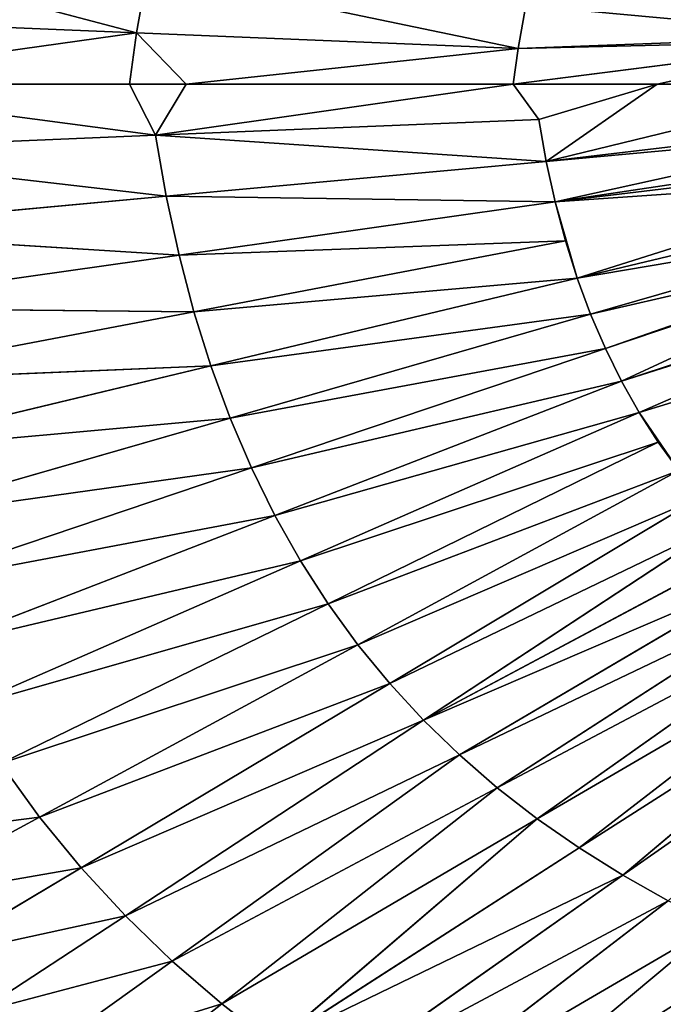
# Model space of a CAD drawing. Extents: x 0 to 500, y 0 to 390.
# Tile 555 of 656: x 187 to 216, y 152 to 198. Entities that reach past the tile are written whole.
import ezdxf

# ---------------------------------------------------------------- set-up
doc = ezdxf.new("R2010")
doc.units = 0
doc.header["$LTSCALE"] = 25.4
doc.layers.get('0').update_dxf_attribs({"linetype": 'CONTINUOUS'})

# ---------------------------------------------------------------- blocks, each defined once
blk = doc.blocks.new('ATLANTA505_-_S_STL')
at = {"color": 0}
for p, q in [((184.952, 27.242, 237.795), (191.778, 26.728, 233.331)), ((184.952, 27.242, 237.795), (191.778, 26.728, 233.331)), ((187.366, 27.258, 240.127), (193.94, 26.741, 235.423)), ((187.366, 27.258, 240.127), (193.94, 26.741, 235.423)), ((189.915, 27.278, 242.327), (196.224, 26.756, 237.396)), ((189.915, 27.278, 242.327), (196.224, 26.756, 237.396)), ((191.962, 26.008, 194.991), (175.411, 26.801, 194.991)), ((175.411, 26.801, 194.991), (193.167, 25.963, 197.346)), ((175.411, 26.801, 194.991), (193.167, 25.963, 197.346)), ((191.962, 26.008, 194.991), (175.411, 26.801, 194.991)), ((175.524, 26.812, 188.199), (192.294, 25.997, 192.618)), ((175.524, 26.812, 188.199), (192.294, 25.997, 192.618)), ((175.689, 26.789, 198.072), (193.167, 25.963, 197.346)), ((175.689, 26.789, 198.072), (193.167, 25.963, 197.346)), ((175.689, 26.789, 198.072), (193.66, 25.952, 200.16)), ((175.689, 26.789, 198.072), (193.66, 25.952, 200.16)), ((180.539, 27.218, 232.721), (187.822, 26.71, 228.783)), ((180.539, 27.218, 232.721), (187.822, 26.71, 228.783)), ((182.676, 27.228, 235.328), (189.738, 26.718, 231.119)), ((182.676, 27.228, 235.328), (189.738, 26.718, 231.119)), ((201.15, 26.792, 241.003), (214.713, 25.979, 231.464)), ((201.15, 26.792, 241.003), (214.713, 25.979, 231.464)), ((203.787, 26.814, 242.644), (216.814, 25.991, 232.644)), ((203.787, 26.814, 242.644), (216.814, 25.991, 232.644)), ((206.536, 26.837, 244.179), (218.999, 26.004, 233.747)), ((206.536, 26.837, 244.179), (218.999, 26.004, 233.747)), ((176.324, 26.767, 201.754), (193.66, 25.952, 200.16)), ((176.324, 26.767, 201.754), (193.66, 25.952, 200.16)), ((176.324, 26.767, 201.754), (194.25, 25.942, 202.872)), ((176.324, 26.767, 201.754), (194.25, 25.942, 202.872)), ((177.086, 26.748, 205.302), (194.25, 25.942, 202.872)), ((177.086, 26.748, 205.302), (194.25, 25.942, 202.872)), ((177.086, 26.748, 205.302), (194.937, 25.934, 205.481)), ((177.086, 26.748, 205.302), (194.937, 25.934, 205.481)), ((177.975, 26.732, 208.715), (194.937, 25.934, 205.481)), ((177.975, 26.732, 208.715), (194.937, 25.934, 205.481)), ((177.975, 26.732, 208.715), (195.723, 25.928, 207.985)), ((177.975, 26.732, 208.715), (195.723, 25.928, 207.985)), ((178.995, 26.72, 211.99), (195.723, 25.928, 207.985)), ((178.995, 26.72, 211.99), (195.723, 25.928, 207.985)), ((178.995, 26.72, 211.99), (196.607, 25.923, 210.386)), ((178.995, 26.72, 211.99), (196.607, 25.923, 210.386)), ((180.144, 26.711, 215.129), (196.607, 25.923, 210.386)), ((180.144, 26.711, 215.129), (196.607, 25.923, 210.386)), ((181.422, 26.705, 218.131), (197.589, 25.92, 212.682)), ((181.422, 26.705, 218.131), (197.589, 25.92, 212.682)), ((182.83, 26.702, 220.996), (198.67, 25.919, 214.874)), ((182.83, 26.702, 220.996), (198.67, 25.919, 214.874)), ((184.367, 26.702, 223.725), (199.849, 25.919, 216.962)), ((184.367, 26.702, 223.725), (199.849, 25.919, 216.962)), ((187.822, 26.71, 228.783), (186.031, 26.705, 226.319)), ((187.822, 26.71, 228.783), (186.031, 26.705, 226.319)), ((186.031, 26.705, 226.319), (201.125, 25.92, 218.948)), ((186.031, 26.705, 226.319), (201.125, 25.92, 218.948)), ((189.738, 26.718, 231.119), (187.822, 26.71, 228.783)), ((189.738, 26.718, 231.119), (187.822, 26.71, 228.783)), ((187.822, 26.71, 228.783), (202.498, 25.923, 220.835)), ((187.822, 26.71, 228.783), (202.498, 25.923, 220.835)), ((191.778, 26.728, 233.331), (189.738, 26.718, 231.119)), ((191.778, 26.728, 233.331), (189.738, 26.718, 231.119)), ((189.738, 26.718, 231.119), (203.965, 25.927, 222.624)), ((189.738, 26.718, 231.119), (203.965, 25.927, 222.624)), ((189.738, 26.718, 231.119), (205.527, 25.933, 224.319)), ((189.738, 26.718, 231.119), (205.527, 25.933, 224.319)), ((193.94, 26.741, 235.423), (191.778, 26.728, 233.331)), ((193.94, 26.741, 235.423), (191.778, 26.728, 233.331)), ((191.778, 26.728, 233.331), (205.527, 25.933, 224.319)), ((191.778, 26.728, 233.331), (205.527, 25.933, 224.319)), ((191.778, 26.728, 233.331), (207.182, 25.94, 225.922)), ((191.778, 26.728, 233.331), (207.182, 25.94, 225.922)), ((196.224, 26.756, 237.396), (193.94, 26.741, 235.423)), ((196.224, 26.756, 237.396), (193.94, 26.741, 235.423)), ((193.94, 26.741, 235.423), (207.182, 25.94, 225.922)), ((193.94, 26.741, 235.423), (207.182, 25.94, 225.922)), ((193.94, 26.741, 235.423), (208.929, 25.948, 227.436)), ((193.94, 26.741, 235.423), (208.929, 25.948, 227.436)), ((198.628, 26.773, 239.255), (196.224, 26.756, 237.396)), ((198.628, 26.773, 239.255), (196.224, 26.756, 237.396)), ((196.224, 26.756, 237.396), (208.929, 25.948, 227.436)), ((196.224, 26.756, 237.396), (208.929, 25.948, 227.436)), ((196.224, 26.756, 237.396), (210.768, 25.957, 228.862)), ((196.224, 26.756, 237.396), (210.768, 25.957, 228.862)), ((198.628, 26.773, 239.255), (210.768, 25.957, 228.862)), ((198.628, 26.773, 239.255), (210.768, 25.957, 228.862)), ((198.628, 26.773, 239.255), (212.696, 25.967, 230.204)), ((198.628, 26.773, 239.255), (212.696, 25.967, 230.204)), ((194.576, 25.908, 194.991), (191.962, 26.008, 194.991)), ((191.962, 26.008, 194.991), (193.167, 25.963, 197.346)), ((191.962, 26.008, 194.991), (193.167, 25.963, 197.346)), ((192.294, 25.997, 192.618), (191.962, 26.008, 194.991)), ((194.576, 25.908, 194.991), (191.962, 26.008, 194.991)), ((192.294, 25.997, 192.618), (191.962, 26.008, 194.991)), ((209.896, 25.445, 193.343), (192.294, 25.997, 192.618)), ((192.294, 25.997, 192.618), (194.576, 25.908, 194.991)), ((192.294, 25.997, 192.618), (194.576, 25.908, 194.991)), ((192.79, 25.985, 189.777), (192.294, 25.997, 192.618)), ((209.896, 25.445, 193.343), (192.294, 25.997, 192.618)), ((192.79, 25.985, 189.777), (192.294, 25.997, 192.618)), ((192.79, 25.985, 189.777), (209.896, 25.445, 193.343)), ((192.79, 25.985, 189.777), (209.896, 25.445, 193.343)), ((193.167, 25.963, 197.346), (194.576, 25.908, 194.991)), ((193.167, 25.963, 197.346), (194.576, 25.908, 194.991)), ((193.167, 25.963, 197.346), (210.841, 25.422, 196.613)), ((193.66, 25.952, 200.16), (193.167, 25.963, 197.346)), ((193.167, 25.963, 197.346), (210.841, 25.422, 196.613)), ((193.167, 25.963, 197.346), (211.185, 25.418, 198.551)), ((193.167, 25.963, 197.346), (211.185, 25.418, 198.551)), ((193.66, 25.952, 200.16), (193.167, 25.963, 197.346)), ((194.25, 25.942, 202.872), (193.66, 25.952, 200.16)), ((193.66, 25.952, 200.16), (211.185, 25.418, 198.551)), ((193.66, 25.952, 200.16), (211.185, 25.418, 198.551)), ((193.66, 25.952, 200.16), (211.596, 25.414, 200.419)), ((193.66, 25.952, 200.16), (211.596, 25.414, 200.419)), ((194.25, 25.942, 202.872), (193.66, 25.952, 200.16)), ((194.937, 25.934, 205.481), (194.25, 25.942, 202.872)), ((194.25, 25.942, 202.872), (211.596, 25.414, 200.419)), ((194.25, 25.942, 202.872), (211.596, 25.414, 200.419)), ((194.25, 25.942, 202.872), (212.073, 25.41, 202.217)), ((194.25, 25.942, 202.872), (212.073, 25.41, 202.217)), ((194.937, 25.934, 205.481), (194.25, 25.942, 202.872)), ((209.662, 25.449, 194.991), (194.576, 25.908, 194.991)), ((209.896, 25.445, 193.343), (194.576, 25.908, 194.991)), ((209.662, 25.449, 194.991), (194.576, 25.908, 194.991)), ((209.896, 25.445, 193.343), (194.576, 25.908, 194.991)), ((195.723, 25.928, 207.985), (194.937, 25.934, 205.481)), ((194.937, 25.934, 205.481), (212.073, 25.41, 202.217)), ((194.937, 25.934, 205.481), (212.073, 25.41, 202.217)), ((194.937, 25.934, 205.481), (212.618, 25.408, 203.943)), ((194.937, 25.934, 205.481), (212.618, 25.408, 203.943)), ((195.723, 25.928, 207.985), (194.937, 25.934, 205.481)), ((196.607, 25.923, 210.386), (195.723, 25.928, 207.985)), ((195.723, 25.928, 207.985), (212.618, 25.408, 203.943)), ((195.723, 25.928, 207.985), (212.618, 25.408, 203.943)), ((196.607, 25.923, 210.386), (195.723, 25.928, 207.985)), ((197.589, 25.92, 212.682), (196.607, 25.923, 210.386)), ((196.607, 25.923, 210.386), (213.231, 25.406, 205.597)), ((196.607, 25.923, 210.386), (213.231, 25.406, 205.597)), ((197.589, 25.92, 212.682), (196.607, 25.923, 210.386)), ((198.67, 25.919, 214.874), (197.589, 25.92, 212.682)), ((197.589, 25.92, 212.682), (213.911, 25.405, 207.18)), ((197.589, 25.92, 212.682), (213.911, 25.405, 207.18)), ((198.67, 25.919, 214.874), (197.589, 25.92, 212.682)), ((199.849, 25.919, 216.962), (198.67, 25.919, 214.874)), ((198.67, 25.919, 214.874), (214.658, 25.404, 208.691)), ((198.67, 25.919, 214.874), (214.658, 25.404, 208.691)), ((199.849, 25.919, 216.962), (198.67, 25.919, 214.874)), ((201.125, 25.92, 218.948), (199.849, 25.919, 216.962)), ((201.125, 25.92, 218.948), (199.849, 25.919, 216.962)), ((199.849, 25.919, 216.962), (215.473, 25.404, 210.131)), ((199.849, 25.919, 216.962), (215.473, 25.404, 210.131)), ((202.498, 25.923, 220.835), (201.125, 25.92, 218.948)), ((202.498, 25.923, 220.835), (201.125, 25.92, 218.948)), ((201.125, 25.92, 218.948), (216.354, 25.405, 211.5)), ((201.125, 25.92, 218.948), (216.354, 25.405, 211.5)), ((203.965, 25.927, 222.624), (202.498, 25.923, 220.835)), ((203.965, 25.927, 222.624), (202.498, 25.923, 220.835)), ((202.498, 25.923, 220.835), (217.301, 25.406, 212.802)), ((202.498, 25.923, 220.835), (217.301, 25.406, 212.802)), ((205.527, 25.933, 224.319), (203.965, 25.927, 222.624)), ((205.527, 25.933, 224.319), (203.965, 25.927, 222.624)), ((203.965, 25.927, 222.624), (218.314, 25.408, 214.037)), ((203.965, 25.927, 222.624), (218.314, 25.408, 214.037)), ((207.182, 25.94, 225.922), (205.527, 25.933, 224.319)), ((207.182, 25.94, 225.922), (205.527, 25.933, 224.319)), ((205.527, 25.933, 224.319), (219.391, 25.411, 215.207)), ((205.527, 25.933, 224.319), (219.391, 25.411, 215.207)), ((205.527, 25.933, 224.319), (220.533, 25.414, 216.314)), ((205.527, 25.933, 224.319), (220.533, 25.414, 216.314)), ((208.929, 25.948, 227.436), (207.182, 25.94, 225.922)), ((208.929, 25.948, 227.436), (207.182, 25.94, 225.922)), ((207.182, 25.94, 225.922), (221.737, 25.417, 217.359)), ((207.182, 25.94, 225.922), (221.737, 25.417, 217.359)), ((210.768, 25.957, 228.862), (208.929, 25.948, 227.436)), ((210.768, 25.957, 228.862), (208.929, 25.948, 227.436)), ((208.929, 25.948, 227.436), (223.005, 25.421, 218.345)), ((208.929, 25.948, 227.436), (223.005, 25.421, 218.345)), ((212.696, 25.967, 230.204), (210.768, 25.957, 228.862)), ((212.696, 25.967, 230.204), (210.768, 25.957, 228.862)), ((210.768, 25.957, 228.862), (224.334, 25.425, 219.273)), ((210.768, 25.957, 228.862), (224.334, 25.425, 219.273)), ((214.713, 25.979, 231.464), (212.696, 25.967, 230.204)), ((214.713, 25.979, 231.464), (212.696, 25.967, 230.204)), ((212.696, 25.967, 230.204), (225.723, 25.43, 220.144)), ((212.696, 25.967, 230.204), (225.723, 25.43, 220.144)), ((216.814, 25.991, 232.644), (214.713, 25.979, 231.464)), ((216.814, 25.991, 232.644), (214.713, 25.979, 231.464)), ((214.713, 25.979, 231.464), (227.171, 25.435, 220.961)), ((214.713, 25.979, 231.464), (227.171, 25.435, 220.961)), ((209.662, 25.449, 194.991), (210.841, 25.422, 196.613)), ((216.308, 25.306, 194.991), (209.662, 25.449, 194.991)), ((209.662, 25.449, 194.991), (210.841, 25.422, 196.613)), ((209.896, 25.445, 193.343), (209.662, 25.449, 194.991)), ((225.496, 25.16, 192.97), (209.662, 25.449, 194.991)), ((225.496, 25.16, 192.97), (209.662, 25.449, 194.991)), ((216.308, 25.306, 194.991), (209.662, 25.449, 194.991)), ((209.896, 25.445, 193.343), (209.662, 25.449, 194.991)), ((210.246, 25.44, 191.369), (209.896, 25.445, 193.343)), ((210.246, 25.44, 191.369), (209.896, 25.445, 193.343)), ((216.308, 25.306, 194.991), (210.841, 25.422, 196.613)), ((210.841, 25.422, 196.613), (211.185, 25.418, 198.551)), ((216.308, 25.306, 194.991), (210.841, 25.422, 196.613)), ((210.841, 25.422, 196.613), (211.185, 25.418, 198.551)), ((211.185, 25.418, 198.551), (216.308, 25.306, 194.991)), ((211.185, 25.418, 198.551), (216.308, 25.306, 194.991)), ((211.185, 25.418, 198.551), (225.83, 25.154, 194.991)), ((211.185, 25.418, 198.551), (225.83, 25.154, 194.991)), ((211.185, 25.418, 198.551), (211.596, 25.414, 200.419)), ((211.185, 25.418, 198.551), (211.596, 25.414, 200.419)), ((226.384, 25.149, 197.158), (211.596, 25.414, 200.419)), ((226.384, 25.149, 197.158), (211.596, 25.414, 200.419)), ((211.596, 25.414, 200.419), (212.073, 25.41, 202.217)), ((211.596, 25.414, 200.419), (212.073, 25.41, 202.217)), ((212.073, 25.41, 202.217), (212.618, 25.408, 203.943)), ((212.073, 25.41, 202.217), (212.618, 25.408, 203.943)), ((227.164, 25.143, 199.344), (212.618, 25.408, 203.943)), ((212.618, 25.408, 203.943), (213.231, 25.406, 205.597)), ((227.164, 25.143, 199.344), (212.618, 25.408, 203.943)), ((212.618, 25.408, 203.943), (213.231, 25.406, 205.597)), ((228.078, 25.139, 201.319), (213.231, 25.406, 205.597)), ((228.078, 25.139, 201.319), (213.231, 25.406, 205.597)), ((213.231, 25.406, 205.597), (213.911, 25.405, 207.18)), ((213.231, 25.406, 205.597), (213.911, 25.405, 207.18)), ((228.493, 25.138, 202.088), (213.911, 25.405, 207.18)), ((213.911, 25.405, 207.18), (214.658, 25.404, 208.691)), ((228.493, 25.138, 202.088), (213.911, 25.405, 207.18)), ((213.911, 25.405, 207.18), (214.658, 25.404, 208.691)), ((228.576, 25.138, 202.234), (214.658, 25.404, 208.691)), ((214.658, 25.404, 208.691), (215.473, 25.404, 210.131)), ((228.576, 25.138, 202.234), (214.658, 25.404, 208.691)), ((214.658, 25.404, 208.691), (215.473, 25.404, 210.131)), ((215.473, 25.404, 210.131), (216.354, 25.405, 211.5)), ((215.473, 25.404, 210.131), (216.354, 25.405, 211.5)), ((229.639, 25.136, 203.93), (215.473, 25.404, 210.131)), ((229.639, 25.136, 203.93), (215.473, 25.404, 210.131)), ((225.83, 25.154, 194.991), (216.308, 25.306, 194.991)), ((225.83, 25.154, 194.991), (216.308, 25.306, 194.991)), ((225.496, 25.16, 192.97), (216.308, 25.306, 194.991)), ((225.496, 25.16, 192.97), (216.308, 25.306, 194.991)), ((216.354, 25.405, 211.5), (217.301, 25.406, 212.802)), ((216.354, 25.405, 211.5), (217.301, 25.406, 212.802))]:
    blk.add_line(p, q, dxfattribs=at)
mesh = blk.add_polyface(dxfattribs=at)
corners = [(182.676, 27.228, 235.328), (191.778, 26.728, 233.331), (189.738, 26.718, 231.119), (184.952, 27.242, 237.795)]
mesh.append_faces([[corners[k] for k in face] for face in [(0, 1, 2), (1, 0, 3)]], dxfattribs={"vtx0": -1, "color": 0})
mesh = blk.add_polyface(dxfattribs=at)
corners = [(184.952, 27.242, 237.795), (193.94, 26.741, 235.423), (191.778, 26.728, 233.331), (187.366, 27.258, 240.127)]
mesh.append_faces([[corners[k] for k in face] for face in [(0, 1, 2), (1, 0, 3)]], dxfattribs={"vtx0": -1, "color": 0})
mesh = blk.add_polyface(dxfattribs=at)
corners = [(187.366, 27.258, 240.127), (196.224, 26.756, 237.396), (193.94, 26.741, 235.423), (189.915, 27.278, 242.327)]
mesh.append_faces([[corners[k] for k in face] for face in [(0, 1, 2), (1, 0, 3)]], dxfattribs={"vtx0": -1, "color": 0})
mesh = blk.add_polyface(dxfattribs=at)
corners = [(189.915, 27.278, 242.327), (198.628, 26.773, 239.255), (196.224, 26.756, 237.396)]
mesh.append_faces([[corners[k] for k in face] for face in [(0, 1, 2)]], dxfattribs={"color": 0})
mesh = blk.add_polyface(dxfattribs=at)
corners = [(174.888, 26.834, 191.9), (192.294, 25.997, 192.618), (175.524, 26.812, 188.199), (175.411, 26.801, 194.991), (191.962, 26.008, 194.991)]
mesh.append_faces([[corners[k] for k in face] for face in [(0, 1, 2), (1, 3, 4)]], dxfattribs={"vtx0": -1, "color": 0})
mesh.append_faces([[corners[k] for k in face] for face in [(1, 0, 3)]], dxfattribs={"vtx0": -1, "vtx2": -1, "color": 0})
mesh = blk.add_polyface(dxfattribs=at)
corners = [(193.167, 25.963, 197.346), (191.962, 26.008, 194.991), (175.411, 26.801, 194.991)]
mesh.append_faces([[corners[k] for k in face] for face in [(0, 1, 2)]], dxfattribs={"color": 0})
mesh = blk.add_polyface(dxfattribs=at)
corners = [(175.689, 26.789, 198.072), (193.167, 25.963, 197.346), (175.411, 26.801, 194.991)]
mesh.append_faces([[corners[k] for k in face] for face in [(0, 1, 2)]], dxfattribs={"color": 0})
mesh = blk.add_polyface(dxfattribs=at)
corners = [(175.524, 26.812, 188.199), (192.79, 25.985, 189.777), (176.286, 26.793, 184.632), (192.294, 25.997, 192.618)]
mesh.append_faces([[corners[k] for k in face] for face in [(0, 1, 2), (1, 0, 3)]], dxfattribs={"vtx0": -1, "color": 0})
mesh = blk.add_polyface(dxfattribs=at)
corners = [(193.66, 25.952, 200.16), (193.167, 25.963, 197.346), (175.689, 26.789, 198.072)]
mesh.append_faces([[corners[k] for k in face] for face in [(0, 1, 2)]], dxfattribs={"color": 0})
mesh = blk.add_polyface(dxfattribs=at)
corners = [(176.324, 26.767, 201.754), (193.66, 25.952, 200.16), (175.689, 26.789, 198.072)]
mesh.append_faces([[corners[k] for k in face] for face in [(0, 1, 2)]], dxfattribs={"color": 0})
mesh = blk.add_polyface(dxfattribs=at)
corners = [(178.541, 27.211, 229.972), (187.822, 26.71, 228.783), (186.031, 26.705, 226.319), (180.539, 27.218, 232.721)]
mesh.append_faces([[corners[k] for k in face] for face in [(0, 1, 2), (1, 0, 3)]], dxfattribs={"vtx0": -1, "color": 0})
mesh = blk.add_polyface(dxfattribs=at)
corners = [(180.539, 27.218, 232.721), (189.738, 26.718, 231.119), (187.822, 26.71, 228.783), (182.676, 27.228, 235.328)]
mesh.append_faces([[corners[k] for k in face] for face in [(0, 1, 2), (1, 0, 3)]], dxfattribs={"vtx0": -1, "color": 0})
mesh = blk.add_polyface(dxfattribs=at)
corners = [(198.628, 26.773, 239.255), (214.713, 25.979, 231.464), (212.696, 25.967, 230.204), (201.15, 26.792, 241.003)]
mesh.append_faces([[corners[k] for k in face] for face in [(0, 1, 2), (1, 0, 3)]], dxfattribs={"vtx0": -1, "color": 0})
mesh = blk.add_polyface(dxfattribs=at)
corners = [(201.15, 26.792, 241.003), (216.814, 25.991, 232.644), (214.713, 25.979, 231.464), (203.787, 26.814, 242.644)]
mesh.append_faces([[corners[k] for k in face] for face in [(0, 1, 2), (1, 0, 3)]], dxfattribs={"vtx0": -1, "color": 0})
mesh = blk.add_polyface(dxfattribs=at)
corners = [(203.787, 26.814, 242.644), (218.999, 26.004, 233.747), (216.814, 25.991, 232.644), (206.536, 26.837, 244.179)]
mesh.append_faces([[corners[k] for k in face] for face in [(0, 1, 2), (1, 0, 3)]], dxfattribs={"vtx0": -1, "color": 0})
mesh = blk.add_polyface(dxfattribs=at)
corners = [(206.536, 26.837, 244.179), (221.263, 26.018, 234.775), (218.999, 26.004, 233.747), (209.395, 26.862, 245.613)]
mesh.append_faces([[corners[k] for k in face] for face in [(0, 1, 2), (1, 0, 3)]], dxfattribs={"vtx0": -1, "color": 0})
mesh = blk.add_polyface(dxfattribs=at)
corners = [(209.395, 26.862, 245.613), (223.606, 26.034, 235.731), (221.263, 26.018, 234.775), (212.358, 26.889, 246.949)]
mesh.append_faces([[corners[k] for k in face] for face in [(0, 1, 2), (1, 0, 3)]], dxfattribs={"vtx0": -1, "color": 0})
mesh = blk.add_polyface(dxfattribs=at)
corners = [(215.424, 26.918, 248.191), (223.606, 26.034, 235.731), (212.358, 26.889, 246.949)]
mesh.append_faces([[corners[k] for k in face] for face in [(0, 1, 2)]], dxfattribs={"color": 0})
mesh = blk.add_polyface(dxfattribs=at)
corners = [(215.424, 26.918, 248.191), (222.297, 26.457, 243.004), (223.606, 26.034, 235.731)]
mesh.append_faces([[corners[k] for k in face] for face in [(0, 1, 2)]], dxfattribs={"color": 0})
mesh = blk.add_polyface(dxfattribs=at)
corners = [(194.25, 25.942, 202.872), (193.66, 25.952, 200.16), (176.324, 26.767, 201.754)]
mesh.append_faces([[corners[k] for k in face] for face in [(0, 1, 2)]], dxfattribs={"color": 0})
mesh = blk.add_polyface(dxfattribs=at)
corners = [(177.086, 26.748, 205.302), (194.25, 25.942, 202.872), (176.324, 26.767, 201.754)]
mesh.append_faces([[corners[k] for k in face] for face in [(0, 1, 2)]], dxfattribs={"color": 0})
mesh = blk.add_polyface(dxfattribs=at)
corners = [(194.937, 25.934, 205.481), (194.25, 25.942, 202.872), (177.086, 26.748, 205.302)]
mesh.append_faces([[corners[k] for k in face] for face in [(0, 1, 2)]], dxfattribs={"color": 0})
mesh = blk.add_polyface(dxfattribs=at)
corners = [(177.975, 26.732, 208.715), (194.937, 25.934, 205.481), (177.086, 26.748, 205.302)]
mesh.append_faces([[corners[k] for k in face] for face in [(0, 1, 2)]], dxfattribs={"color": 0})
mesh = blk.add_polyface(dxfattribs=at)
corners = [(177.975, 26.732, 208.715), (195.723, 25.928, 207.985), (194.937, 25.934, 205.481)]
mesh.append_faces([[corners[k] for k in face] for face in [(0, 1, 2)]], dxfattribs={"color": 0})
mesh = blk.add_polyface(dxfattribs=at)
corners = [(178.995, 26.72, 211.99), (195.723, 25.928, 207.985), (177.975, 26.732, 208.715)]
mesh.append_faces([[corners[k] for k in face] for face in [(0, 1, 2)]], dxfattribs={"color": 0})
mesh = blk.add_polyface(dxfattribs=at)
corners = [(178.995, 26.72, 211.99), (196.607, 25.923, 210.386), (195.723, 25.928, 207.985)]
mesh.append_faces([[corners[k] for k in face] for face in [(0, 1, 2)]], dxfattribs={"color": 0})
mesh = blk.add_polyface(dxfattribs=at)
corners = [(180.144, 26.711, 215.129), (196.607, 25.923, 210.386), (178.995, 26.72, 211.99)]
mesh.append_faces([[corners[k] for k in face] for face in [(0, 1, 2)]], dxfattribs={"color": 0})
mesh = blk.add_polyface(dxfattribs=at)
corners = [(180.144, 26.711, 215.129), (197.589, 25.92, 212.682), (196.607, 25.923, 210.386), (181.422, 26.705, 218.131)]
mesh.append_faces([[corners[k] for k in face] for face in [(0, 1, 2), (1, 0, 3)]], dxfattribs={"vtx0": -1, "color": 0})
mesh = blk.add_polyface(dxfattribs=at)
corners = [(181.422, 26.705, 218.131), (198.67, 25.919, 214.874), (197.589, 25.92, 212.682), (182.83, 26.702, 220.996)]
mesh.append_faces([[corners[k] for k in face] for face in [(0, 1, 2), (1, 0, 3)]], dxfattribs={"vtx0": -1, "color": 0})
mesh = blk.add_polyface(dxfattribs=at)
corners = [(182.83, 26.702, 220.996), (199.849, 25.919, 216.962), (198.67, 25.919, 214.874), (184.367, 26.702, 223.725)]
mesh.append_faces([[corners[k] for k in face] for face in [(0, 1, 2), (1, 0, 3)]], dxfattribs={"vtx0": -1, "color": 0})
mesh = blk.add_polyface(dxfattribs=at)
corners = [(184.367, 26.702, 223.725), (201.125, 25.92, 218.948), (199.849, 25.919, 216.962), (186.031, 26.705, 226.319)]
mesh.append_faces([[corners[k] for k in face] for face in [(0, 1, 2), (1, 0, 3)]], dxfattribs={"vtx0": -1, "color": 0})
mesh = blk.add_polyface(dxfattribs=at)
corners = [(186.031, 26.705, 226.319), (202.498, 25.923, 220.835), (201.125, 25.92, 218.948), (187.822, 26.71, 228.783)]
mesh.append_faces([[corners[k] for k in face] for face in [(0, 1, 2), (1, 0, 3)]], dxfattribs={"vtx0": -1, "color": 0})
mesh = blk.add_polyface(dxfattribs=at)
corners = [(187.822, 26.71, 228.783), (203.965, 25.927, 222.624), (202.498, 25.923, 220.835), (189.738, 26.718, 231.119)]
mesh.append_faces([[corners[k] for k in face] for face in [(0, 1, 2), (1, 0, 3)]], dxfattribs={"vtx0": -1, "color": 0})
mesh = blk.add_polyface(dxfattribs=at)
corners = [(191.778, 26.728, 233.331), (205.527, 25.933, 224.319), (189.738, 26.718, 231.119)]
mesh.append_faces([[corners[k] for k in face] for face in [(0, 1, 2)]], dxfattribs={"color": 0})
mesh = blk.add_polyface(dxfattribs=at)
corners = [(189.738, 26.718, 231.119), (205.527, 25.933, 224.319), (203.965, 25.927, 222.624)]
mesh.append_faces([[corners[k] for k in face] for face in [(0, 1, 2)]], dxfattribs={"color": 0})
mesh = blk.add_polyface(dxfattribs=at)
corners = [(193.94, 26.741, 235.423), (207.182, 25.94, 225.922), (191.778, 26.728, 233.331)]
mesh.append_faces([[corners[k] for k in face] for face in [(0, 1, 2)]], dxfattribs={"color": 0})
mesh = blk.add_polyface(dxfattribs=at)
corners = [(191.778, 26.728, 233.331), (207.182, 25.94, 225.922), (205.527, 25.933, 224.319)]
mesh.append_faces([[corners[k] for k in face] for face in [(0, 1, 2)]], dxfattribs={"color": 0})
mesh = blk.add_polyface(dxfattribs=at)
corners = [(196.224, 26.756, 237.396), (208.929, 25.948, 227.436), (193.94, 26.741, 235.423)]
mesh.append_faces([[corners[k] for k in face] for face in [(0, 1, 2)]], dxfattribs={"color": 0})
mesh = blk.add_polyface(dxfattribs=at)
corners = [(193.94, 26.741, 235.423), (208.929, 25.948, 227.436), (207.182, 25.94, 225.922)]
mesh.append_faces([[corners[k] for k in face] for face in [(0, 1, 2)]], dxfattribs={"color": 0})
mesh = blk.add_polyface(dxfattribs=at)
corners = [(198.628, 26.773, 239.255), (210.768, 25.957, 228.862), (196.224, 26.756, 237.396)]
mesh.append_faces([[corners[k] for k in face] for face in [(0, 1, 2)]], dxfattribs={"color": 0})
mesh = blk.add_polyface(dxfattribs=at)
corners = [(196.224, 26.756, 237.396), (210.768, 25.957, 228.862), (208.929, 25.948, 227.436)]
mesh.append_faces([[corners[k] for k in face] for face in [(0, 1, 2)]], dxfattribs={"color": 0})
mesh = blk.add_polyface(dxfattribs=at)
corners = [(198.628, 26.773, 239.255), (212.696, 25.967, 230.204), (210.768, 25.957, 228.862)]
mesh.append_faces([[corners[k] for k in face] for face in [(0, 1, 2)]], dxfattribs={"color": 0})
mesh = blk.add_polyface(dxfattribs=at)
corners = [(193.167, 25.963, 197.346), (194.576, 25.908, 194.991), (191.962, 26.008, 194.991)]
mesh.append_faces([[corners[k] for k in face] for face in [(0, 1, 2)]], dxfattribs={"color": 0})
mesh = blk.add_polyface(dxfattribs=at)
corners = [(194.576, 25.908, 194.991), (192.294, 25.997, 192.618), (191.962, 26.008, 194.991)]
mesh.append_faces([[corners[k] for k in face] for face in [(0, 1, 2)]], dxfattribs={"color": 0})
mesh = blk.add_polyface(dxfattribs=at)
corners = [(194.576, 25.908, 194.991), (209.896, 25.445, 193.343), (192.294, 25.997, 192.618)]
mesh.append_faces([[corners[k] for k in face] for face in [(0, 1, 2)]], dxfattribs={"color": 0})
mesh = blk.add_polyface(dxfattribs=at)
corners = [(209.896, 25.445, 193.343), (192.79, 25.985, 189.777), (192.294, 25.997, 192.618)]
mesh.append_faces([[corners[k] for k in face] for face in [(0, 1, 2)]], dxfattribs={"color": 0})
mesh = blk.add_polyface(dxfattribs=at)
corners = [(192.79, 25.985, 189.777), (210.246, 25.44, 191.369), (193.383, 25.975, 187.038), (209.896, 25.445, 193.343)]
mesh.append_faces([[corners[k] for k in face] for face in [(0, 1, 2), (1, 0, 3)]], dxfattribs={"vtx0": -1, "color": 0})
mesh = blk.add_polyface(dxfattribs=at)
corners = [(193.167, 25.963, 197.346), (209.662, 25.449, 194.991), (194.576, 25.908, 194.991), (210.841, 25.422, 196.613)]
mesh.append_faces([[corners[k] for k in face] for face in [(0, 1, 2), (1, 0, 3)]], dxfattribs={"vtx0": -1, "color": 0})
mesh = blk.add_polyface(dxfattribs=at)
corners = [(211.185, 25.418, 198.551), (210.841, 25.422, 196.613), (193.167, 25.963, 197.346)]
mesh.append_faces([[corners[k] for k in face] for face in [(0, 1, 2)]], dxfattribs={"color": 0})
mesh = blk.add_polyface(dxfattribs=at)
corners = [(193.66, 25.952, 200.16), (211.185, 25.418, 198.551), (193.167, 25.963, 197.346)]
mesh.append_faces([[corners[k] for k in face] for face in [(0, 1, 2)]], dxfattribs={"color": 0})
mesh = blk.add_polyface(dxfattribs=at)
corners = [(211.596, 25.414, 200.419), (211.185, 25.418, 198.551), (193.66, 25.952, 200.16)]
mesh.append_faces([[corners[k] for k in face] for face in [(0, 1, 2)]], dxfattribs={"color": 0})
mesh = blk.add_polyface(dxfattribs=at)
corners = [(194.25, 25.942, 202.872), (211.596, 25.414, 200.419), (193.66, 25.952, 200.16)]
mesh.append_faces([[corners[k] for k in face] for face in [(0, 1, 2)]], dxfattribs={"color": 0})
mesh = blk.add_polyface(dxfattribs=at)
corners = [(194.25, 25.942, 202.872), (212.073, 25.41, 202.217), (211.596, 25.414, 200.419)]
mesh.append_faces([[corners[k] for k in face] for face in [(0, 1, 2)]], dxfattribs={"color": 0})
mesh = blk.add_polyface(dxfattribs=at)
corners = [(194.937, 25.934, 205.481), (212.073, 25.41, 202.217), (194.25, 25.942, 202.872)]
mesh.append_faces([[corners[k] for k in face] for face in [(0, 1, 2)]], dxfattribs={"color": 0})
mesh = blk.add_polyface(dxfattribs=at)
corners = [(209.662, 25.449, 194.991), (209.896, 25.445, 193.343), (194.576, 25.908, 194.991)]
mesh.append_faces([[corners[k] for k in face] for face in [(0, 1, 2)]], dxfattribs={"color": 0})
mesh = blk.add_polyface(dxfattribs=at)
corners = [(194.937, 25.934, 205.481), (212.618, 25.408, 203.943), (212.073, 25.41, 202.217)]
mesh.append_faces([[corners[k] for k in face] for face in [(0, 1, 2)]], dxfattribs={"color": 0})
mesh = blk.add_polyface(dxfattribs=at)
corners = [(195.723, 25.928, 207.985), (212.618, 25.408, 203.943), (194.937, 25.934, 205.481)]
mesh.append_faces([[corners[k] for k in face] for face in [(0, 1, 2)]], dxfattribs={"color": 0})
mesh = blk.add_polyface(dxfattribs=at)
corners = [(195.723, 25.928, 207.985), (213.231, 25.406, 205.597), (212.618, 25.408, 203.943), (196.607, 25.923, 210.386)]
mesh.append_faces([[corners[k] for k in face] for face in [(0, 1, 2), (1, 0, 3)]], dxfattribs={"vtx0": -1, "color": 0})
mesh = blk.add_polyface(dxfattribs=at)
corners = [(196.607, 25.923, 210.386), (213.911, 25.405, 207.18), (213.231, 25.406, 205.597), (197.589, 25.92, 212.682)]
mesh.append_faces([[corners[k] for k in face] for face in [(0, 1, 2), (1, 0, 3)]], dxfattribs={"vtx0": -1, "color": 0})
mesh = blk.add_polyface(dxfattribs=at)
corners = [(197.589, 25.92, 212.682), (214.658, 25.404, 208.691), (213.911, 25.405, 207.18), (198.67, 25.919, 214.874)]
mesh.append_faces([[corners[k] for k in face] for face in [(0, 1, 2), (1, 0, 3)]], dxfattribs={"vtx0": -1, "color": 0})
mesh = blk.add_polyface(dxfattribs=at)
corners = [(198.67, 25.919, 214.874), (215.473, 25.404, 210.131), (214.658, 25.404, 208.691), (199.849, 25.919, 216.962)]
mesh.append_faces([[corners[k] for k in face] for face in [(0, 1, 2), (1, 0, 3)]], dxfattribs={"vtx0": -1, "color": 0})
mesh = blk.add_polyface(dxfattribs=at)
corners = [(199.849, 25.919, 216.962), (216.354, 25.405, 211.5), (215.473, 25.404, 210.131), (201.125, 25.92, 218.948)]
mesh.append_faces([[corners[k] for k in face] for face in [(0, 1, 2), (1, 0, 3)]], dxfattribs={"vtx0": -1, "color": 0})
mesh = blk.add_polyface(dxfattribs=at)
corners = [(201.125, 25.92, 218.948), (217.301, 25.406, 212.802), (216.354, 25.405, 211.5), (202.498, 25.923, 220.835)]
mesh.append_faces([[corners[k] for k in face] for face in [(0, 1, 2), (1, 0, 3)]], dxfattribs={"vtx0": -1, "color": 0})
mesh = blk.add_polyface(dxfattribs=at)
corners = [(202.498, 25.923, 220.835), (218.314, 25.408, 214.037), (217.301, 25.406, 212.802), (203.965, 25.927, 222.624)]
mesh.append_faces([[corners[k] for k in face] for face in [(0, 1, 2), (1, 0, 3)]], dxfattribs={"vtx0": -1, "color": 0})
mesh = blk.add_polyface(dxfattribs=at)
corners = [(203.965, 25.927, 222.624), (219.391, 25.411, 215.207), (218.314, 25.408, 214.037), (205.527, 25.933, 224.319)]
mesh.append_faces([[corners[k] for k in face] for face in [(0, 1, 2), (1, 0, 3)]], dxfattribs={"vtx0": -1, "color": 0})
mesh = blk.add_polyface(dxfattribs=at)
corners = [(205.527, 25.933, 224.319), (221.737, 25.417, 217.359), (220.533, 25.414, 216.314), (207.182, 25.94, 225.922)]
mesh.append_faces([[corners[k] for k in face] for face in [(0, 1, 2), (1, 0, 3)]], dxfattribs={"vtx0": -1, "color": 0})
mesh = blk.add_polyface(dxfattribs=at)
corners = [(205.527, 25.933, 224.319), (220.533, 25.414, 216.314), (219.391, 25.411, 215.207)]
mesh.append_faces([[corners[k] for k in face] for face in [(0, 1, 2)]], dxfattribs={"color": 0})
mesh = blk.add_polyface(dxfattribs=at)
corners = [(207.182, 25.94, 225.922), (223.005, 25.421, 218.345), (221.737, 25.417, 217.359), (208.929, 25.948, 227.436)]
mesh.append_faces([[corners[k] for k in face] for face in [(0, 1, 2), (1, 0, 3)]], dxfattribs={"vtx0": -1, "color": 0})
mesh = blk.add_polyface(dxfattribs=at)
corners = [(208.929, 25.948, 227.436), (224.334, 25.425, 219.273), (223.005, 25.421, 218.345), (210.768, 25.957, 228.862)]
mesh.append_faces([[corners[k] for k in face] for face in [(0, 1, 2), (1, 0, 3)]], dxfattribs={"vtx0": -1, "color": 0})
mesh = blk.add_polyface(dxfattribs=at)
corners = [(210.768, 25.957, 228.862), (225.723, 25.43, 220.144), (224.334, 25.425, 219.273), (212.696, 25.967, 230.204)]
mesh.append_faces([[corners[k] for k in face] for face in [(0, 1, 2), (1, 0, 3)]], dxfattribs={"vtx0": -1, "color": 0})
mesh = blk.add_polyface(dxfattribs=at)
corners = [(212.696, 25.967, 230.204), (227.171, 25.435, 220.961), (225.723, 25.43, 220.144), (214.713, 25.979, 231.464)]
mesh.append_faces([[corners[k] for k in face] for face in [(0, 1, 2), (1, 0, 3)]], dxfattribs={"vtx0": -1, "color": 0})
mesh = blk.add_polyface(dxfattribs=at)
corners = [(214.713, 25.979, 231.464), (228.675, 25.441, 221.725), (227.171, 25.435, 220.961), (216.814, 25.991, 232.644)]
mesh.append_faces([[corners[k] for k in face] for face in [(0, 1, 2), (1, 0, 3)]], dxfattribs={"vtx0": -1, "color": 0})
mesh = blk.add_polyface(dxfattribs=at)
corners = [(210.841, 25.422, 196.613), (216.308, 25.306, 194.991), (209.662, 25.449, 194.991)]
mesh.append_faces([[corners[k] for k in face] for face in [(0, 1, 2)]], dxfattribs={"color": 0})
mesh = blk.add_polyface(dxfattribs=at)
corners = [(209.896, 25.445, 193.343), (225.47, 25.16, 192.756), (210.246, 25.44, 191.369), (225.496, 25.16, 192.97), (209.662, 25.449, 194.991)]
mesh.append_faces([[corners[k] for k in face] for face in [(0, 1, 2), (3, 0, 4)]], dxfattribs={"vtx0": -1, "color": 0})
mesh.append_faces([[corners[k] for k in face] for face in [(1, 0, 3)]], dxfattribs={"vtx0": -1, "vtx1": -1, "color": 0})
mesh = blk.add_polyface(dxfattribs=at)
corners = [(216.308, 25.306, 194.991), (225.496, 25.16, 192.97), (209.662, 25.449, 194.991)]
mesh.append_faces([[corners[k] for k in face] for face in [(0, 1, 2)]], dxfattribs={"color": 0})
mesh = blk.add_polyface(dxfattribs=at)
corners = [(210.246, 25.44, 191.369), (225.33, 25.166, 190.943), (210.662, 25.435, 189.466), (225.47, 25.16, 192.756)]
mesh.append_faces([[corners[k] for k in face] for face in [(0, 1, 2), (1, 0, 3)]], dxfattribs={"vtx0": -1, "color": 0})
mesh = blk.add_polyface(dxfattribs=at)
corners = [(211.185, 25.418, 198.551), (216.308, 25.306, 194.991), (210.841, 25.422, 196.613)]
mesh.append_faces([[corners[k] for k in face] for face in [(0, 1, 2)]], dxfattribs={"color": 0})
mesh = blk.add_polyface(dxfattribs=at)
corners = [(211.185, 25.418, 198.551), (225.83, 25.154, 194.991), (216.308, 25.306, 194.991)]
mesh.append_faces([[corners[k] for k in face] for face in [(0, 1, 2)]], dxfattribs={"color": 0})
mesh = blk.add_polyface(dxfattribs=at)
corners = [(211.185, 25.418, 198.551), (226.273, 25.15, 196.78), (225.83, 25.154, 194.991), (226.384, 25.149, 197.158), (211.596, 25.414, 200.419)]
mesh.append_faces([[corners[k] for k in face] for face in [(0, 1, 2), (3, 0, 4)]], dxfattribs={"vtx0": -1, "color": 0})
mesh.append_faces([[corners[k] for k in face] for face in [(1, 0, 3)]], dxfattribs={"vtx0": -1, "vtx1": -1, "color": 0})
mesh = blk.add_polyface(dxfattribs=at)
corners = [(211.596, 25.414, 200.419), (226.711, 25.146, 198.154), (226.384, 25.149, 197.158), (226.867, 25.145, 198.586), (227.164, 25.143, 199.344), (212.618, 25.408, 203.943), (212.073, 25.41, 202.217)]
mesh.append_faces([[corners[k] for k in face] for face in [(0, 1, 2), (5, 0, 6)]], dxfattribs={"vtx0": -1, "color": 0})
mesh.append_faces([[corners[k] for k in face] for face in [(1, 0, 3), (3, 0, 4), (4, 0, 5)]], dxfattribs={"vtx0": -1, "vtx1": -1, "color": 0})
mesh = blk.add_polyface(dxfattribs=at)
corners = [(212.618, 25.408, 203.943), (227.602, 25.141, 200.348), (227.164, 25.143, 199.344), (228.078, 25.139, 201.319), (213.231, 25.406, 205.597)]
mesh.append_faces([[corners[k] for k in face] for face in [(0, 1, 2), (3, 0, 4)]], dxfattribs={"vtx0": -1, "color": 0})
mesh.append_faces([[corners[k] for k in face] for face in [(1, 0, 3)]], dxfattribs={"vtx0": -1, "vtx1": -1, "color": 0})
mesh = blk.add_polyface(dxfattribs=at)
corners = [(213.231, 25.406, 205.597), (228.493, 25.138, 202.088), (228.078, 25.139, 201.319), (213.911, 25.405, 207.18)]
mesh.append_faces([[corners[k] for k in face] for face in [(0, 1, 2), (1, 0, 3)]], dxfattribs={"vtx0": -1, "color": 0})
mesh = blk.add_polyface(dxfattribs=at)
corners = [(213.911, 25.405, 207.18), (228.576, 25.138, 202.234), (228.493, 25.138, 202.088), (214.658, 25.404, 208.691)]
mesh.append_faces([[corners[k] for k in face] for face in [(0, 1, 2), (1, 0, 3)]], dxfattribs={"vtx0": -1, "color": 0})
mesh = blk.add_polyface(dxfattribs=at)
corners = [(214.658, 25.404, 208.691), (229.544, 25.136, 203.791), (228.576, 25.138, 202.234), (229.639, 25.136, 203.93), (215.473, 25.404, 210.131)]
mesh.append_faces([[corners[k] for k in face] for face in [(0, 1, 2), (3, 0, 4)]], dxfattribs={"vtx0": -1, "color": 0})
mesh.append_faces([[corners[k] for k in face] for face in [(1, 0, 3)]], dxfattribs={"vtx0": -1, "vtx1": -1, "color": 0})
mesh = blk.add_polyface(dxfattribs=at)
corners = [(215.473, 25.404, 210.131), (230.762, 25.136, 205.446), (229.639, 25.136, 203.93), (217.301, 25.406, 212.802), (216.354, 25.405, 211.5)]
mesh.append_faces([[corners[k] for k in face] for face in [(0, 1, 2), (3, 0, 4)]], dxfattribs={"vtx0": -1, "color": 0})
mesh.append_faces([[corners[k] for k in face] for face in [(1, 0, 3)]], dxfattribs={"vtx0": -1, "vtx1": -1, "color": 0})
mesh = blk.add_polyface(dxfattribs=at)
corners = [(225.83, 25.154, 194.991), (225.496, 25.16, 192.97), (216.308, 25.306, 194.991)]
mesh.append_faces([[corners[k] for k in face] for face in [(0, 1, 2)]], dxfattribs={"color": 0})

msp = doc.modelspace()

# ---------------------------------------------------------------- block references
at = {"color": 254, "extrusion": (0, -1, 1.11022e-16)}
msp.add_blockref('ATLANTA505_-_S_STL', (-0.149, -0.01, -389.852), dxfattribs=at)

doc.saveas('drawing.dxf')
